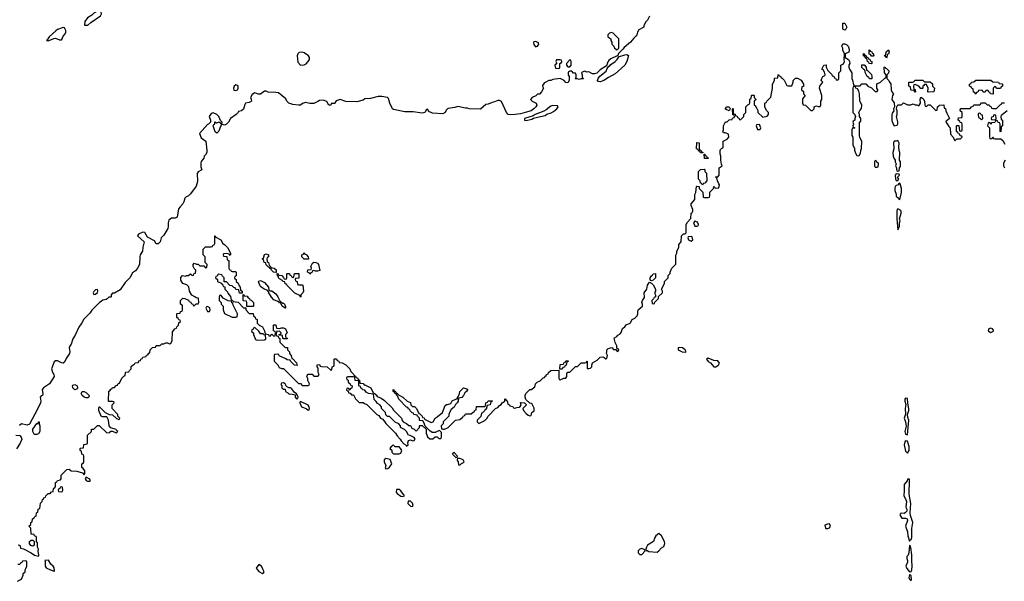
# Model space of a CAD drawing. Header units: inches. Extents: x 2701323 to 2964515, y 494916 to 722124.
# Tile 473 of 656: x 2855490 to 2865871, y 635810 to 641730. Entities that reach past the tile are written whole.
import ezdxf

# ---------------------------------------------------------------- set-up
doc = ezdxf.new("R2010")
doc.units = ezdxf.units.IN
doc.header["$MEASUREMENT"] = 0
for name, color, linetype in [('C8653', 7, 'Continuous'), ('C8654', 7, 'Continuous'), ('C8663', 7, 'Continuous'), ('C8664', 7, 'Continuous')]:
    doc.layers.add(name, color=color, linetype=linetype)

msp = doc.modelspace()

# ---------------------------------------------------------------- linework, layer by layer
at = {"layer": 'C8653', "color": 2, "elevation": 2}
for points in [[(2857358, 640000), (2857350, 639975), (2857290, 639895), (2857270, 639875), (2857240, 639860), (2857232, 639850), (2857222, 639810), (2857211, 639789), (2857181, 639759), (2857165, 639735), (2857151, 639649), (2857130, 639639), (2857090, 639637), (2857064, 639616), (2857056, 639590), (2857056, 639550), (2857051, 639529), (2857010, 639458), (2856982, 639430), (2856971, 639390), (2856950, 639369), (2856930, 639368), (2856910, 639398), (2856836, 639436), (2856808, 639488), (2856790, 639489), (2856742, 639470), (2856732, 639450), (2856802, 639390), (2856788, 639332), (2856784, 639290), (2856761, 639250), (2856756, 639230), (2856752, 639150), (2856731, 639110), (2856710, 639082), (2856680, 639060), (2856651, 639010), (2856601, 638959), (2856550, 638882), (2856490, 638846), (2856470, 638846), (2856454, 638830), (2856454, 638810), (2856450, 638806), (2856430, 638806), (2856413, 638787), (2856400, 638780), (2856366, 638774), (2856350, 638758), (2856330, 638748), (2856250, 638668), (2856230, 638638), (2856166, 638574), (2856145, 638535), (2856112, 638490), (2856075, 638405), (2856050, 638366), (2856032, 638310), (2856018, 638290), (2856012, 638270), (2856019, 638230), (2856015, 638210), (2855980, 638160), (2855961, 638119), (2855950, 638108), (2855930, 638113), (2855890, 638135), (2855867, 638133), (2855855, 638125), (2855827, 638050), (2855835, 638015), (2855851, 637990), (2855852, 637970), (2855805, 637890), (2855742, 637850), (2855727, 637833), (2855734, 637786), (2855730, 637770), (2855716, 637764), (2855705, 637750), (2855713, 637710), (2855708, 637690), (2855677, 637623), (2855595, 637465), (2855570, 637455), (2855510, 637469), (2855488, 637452)], [(2855474, 636194), (2855492, 636190), (2855498, 636158), (2855530, 636152), (2855611, 636111), (2855646, 636086), (2855690, 636074), (2855693, 636087), (2855684, 636130), (2855688, 636150), (2855678, 636170), (2855676, 636216), (2855666, 636230), (2855666, 636270), (2855662, 636282), (2855646, 636290), (2855642, 636302), (2855610, 636306), (2855606, 636370), (2855588, 636390), (2855606, 636410), (2855606, 636430), (2855622, 636438), (2855626, 636470), (2855642, 636478), (2855650, 636494), (2855662, 636498), (2855666, 636530), (2855682, 636538), (2855686, 636570), (2855702, 636578), (2855708, 636632), (2855726, 636650), (2855730, 636674), (2855742, 636678), (2855746, 636690), (2855762, 636698), (2855766, 636710), (2855790, 636734), (2855810, 636734), (2855827, 636753), (2855842, 636758), (2855846, 636790), (2855862, 636798), (2855866, 636810), (2855867, 636853), (2855882, 636858), (2855890, 636874), (2855922, 636878), (2855926, 636890), (2855926, 636930), (2855986, 636990), (2856011, 636991), (2856033, 636973), (2856092, 636972), (2856152, 636952), (2856170, 636934), (2856178, 636950), (2856176, 636976), (2856160, 637000), (2856146, 637010), (2856146, 637050), (2856162, 637058), (2856166, 637070), (2856166, 637130), (2856162, 637142), (2856146, 637150), (2856142, 637182), (2856126, 637190), (2856126, 637210), (2856130, 637214), (2856162, 637218), (2856167, 637253), (2856202, 637258), (2856206, 637270), (2856206, 637350), (2856246, 637390), (2856247, 637413), (2856270, 637414), (2856310, 637454), (2856327, 637453), (2856410, 637374), (2856442, 637378), (2856450, 637394), (2856470, 637394), (2856484, 637384), (2856510, 637374), (2856526, 637390), (2856515, 637395), (2856506, 637410), (2856450, 637426), (2856435, 637450), (2856425, 637510), (2856410, 637542), (2856364, 637544), (2856349, 637549), (2856326, 637610), (2856324, 637630), (2856329, 637650), (2856332, 637650), (2856390, 637591), (2856434, 637570), (2856470, 637565), (2856510, 637526), (2856524, 637524), (2856530, 637514), (2856542, 637518), (2856546, 637530), (2856526, 637550), (2856526, 637570), (2856466, 637630), (2856466, 637670), (2856486, 637690), (2856482, 637702), (2856470, 637706), (2856430, 637706), (2856426, 637710), (2856430, 637814), (2856442, 637818), (2856450, 637834), (2856462, 637838), (2856470, 637854), (2856490, 637854), (2856507, 637873), (2856522, 637878), (2856530, 637894), (2856542, 637898), (2856566, 637950), (2856587, 637973), (2856602, 637978), (2856606, 638010), (2856610, 638014), (2856642, 638018), (2856647, 638033), (2856666, 638050), (2856667, 638073), (2856687, 638093), (2856702, 638098), (2856707, 638113), (2856742, 638118), (2856747, 638133), (2856762, 638138), (2856767, 638153), (2856782, 638158), (2856787, 638173), (2856822, 638178), (2856827, 638193), (2856842, 638198), (2856850, 638214), (2856862, 638218), (2856866, 638250), (2856890, 638274), (2856922, 638278), (2856930, 638294), (2856970, 638294), (2856990, 638314), (2857010, 638314), (2857030, 638322), (2857050, 638322), (2857070, 638314), (2857082, 638318), (2857098, 638350), (2857100, 638440), (2857127, 638473), (2857142, 638478), (2857147, 638493), (2857166, 638510), (2857167, 638533), (2857186, 638550), (2857182, 638562), (2857167, 638567), (2857162, 638582), (2857146, 638590), (2857146, 638630), (2857150, 638634), (2857182, 638638), (2857187, 638653), (2857202, 638658), (2857206, 638670), (2857206, 638710), (2857202, 638722), (2857186, 638730), (2857186, 638770), (2857210, 638794), (2857232, 638792), (2857270, 638774), (2857278, 638758), (2857293, 638753), (2857298, 638738), (2857314, 638730), (2857318, 638718), (2857330, 638714), (2857350, 638734), (2857370, 638734), (2857378, 638750), (2857375, 638790), (2857370, 638795), (2857350, 638798), (2857338, 638810), (2857305, 638825), (2857282, 638870), (2857273, 638913), (2857254, 638934), (2857209, 638950), (2857190, 638986), (2857189, 639011), (2857208, 639032), (2857235, 639025), (2857250, 639034), (2857270, 639034), (2857290, 639052), (2857310, 639034), (2857322, 639038), (2857326, 639050), (2857342, 639058), (2857346, 639090), (2857330, 639106), (2857318, 639130), (2857318, 639150), (2857330, 639162), (2857353, 639153), (2857372, 639152), (2857390, 639134), (2857430, 639134), (2857450, 639114), (2857462, 639118), (2857466, 639150), (2857446, 639170), (2857446, 639230), (2857426, 639250), (2857426, 639310), (2857450, 639334), (2857510, 639334), (2857522, 639338), (2857527, 639353), (2857542, 639358), (2857546, 639370), (2857546, 639450), (2857552, 639452), (2857558, 639438), (2857611, 639411), (2857632, 639372), (2857650, 639362), (2857682, 639330), (2857712, 639270), (2857714, 639250), (2857710, 639246), (2857698, 639258), (2857670, 639266), (2857638, 639262), (2857634, 639250), (2857638, 639238), (2857673, 639233), (2857678, 639198), (2857694, 639190), (2857694, 639110), (2857698, 639098), (2857713, 639093), (2857718, 639078), (2857730, 639074), (2857770, 639074), (2857774, 639070), (2857774, 639030), (2857758, 639022), (2857754, 639010), (2857758, 638998), (2857773, 638993), (2857774, 638970), (2857793, 638953), (2857804, 638924), (2857814, 638910), (2857818, 638878), (2857834, 638870), (2857834, 638846), (2857807, 638847), (2857802, 638882), (2857770, 638886), (2857762, 638902), (2857747, 638907), (2857730, 638926), (2857707, 638927), (2857670, 638966), (2857647, 638967), (2857646, 639010), (2857627, 639027), (2857622, 639042), (2857590, 639046), (2857578, 639042), (2857573, 639027), (2857558, 639022), (2857554, 639010), (2857574, 638990), (2857574, 638970), (2857613, 638953), (2857633, 638933), (2857638, 638918), (2857653, 638913), (2857654, 638890), (2857682, 638862), (2857686, 638846), (2857712, 638812), (2857718, 638778), (2857733, 638773), (2857738, 638758), (2857793, 638753), (2857850, 638694), (2857874, 638694), (2857874, 638670), (2857910, 638634), (2857953, 638633), (2857954, 638610), (2857973, 638593), (2857978, 638578), (2857994, 638570), (2857994, 638530), (2858014, 638510), (2858051, 638491), (2858072, 638450), (2858078, 638418), (2858112, 638412), (2858118, 638398), (2858130, 638394), (2858150, 638414), (2858170, 638394), (2858182, 638398), (2858186, 638430), (2858182, 638442), (2858166, 638450), (2858166, 638510), (2858170, 638514), (2858190, 638514), (2858198, 638478), (2858230, 638474), (2858250, 638482), (2858270, 638482), (2858291, 638470), (2858311, 638430), (2858294, 638410), (2858294, 638390), (2858298, 638378), (2858310, 638374), (2858313, 638367), (2858270, 638366), (2858266, 638370), (2858262, 638402), (2858226, 638406), (2858227, 638413), (2858242, 638418), (2858246, 638430), (2858230, 638446), (2858198, 638442), (2858194, 638410), (2858198, 638398), (2858214, 638394), (2858218, 638378), (2858234, 638370), (2858234, 638330), (2858290, 638274), (2858313, 638273), (2858314, 638250), (2858334, 638230), (2858334, 638210), (2858354, 638190), (2858358, 638158), (2858370, 638154), (2858410, 638114), (2858414, 638086), (2858386, 638090), (2858346, 638130), (2858342, 638142), (2858310, 638146), (2858296, 638156), (2858227, 638187), (2858222, 638202), (2858210, 638206), (2858178, 638202), (2858174, 638190), (2858174, 638130), (2858213, 638093), (2858225, 638065), (2858250, 638054), (2858273, 638053), (2858430, 637894), (2858450, 637894), (2858470, 637874), (2858530, 637874), (2858542, 637878), (2858546, 637890), (2858528, 637928), (2858527, 637947), (2858518, 637970), (2858520, 637980), (2858530, 637994), (2858572, 637992), (2858590, 637974), (2858630, 637974), (2858642, 637978), (2858646, 637990), (2858638, 638010), (2858638, 638058), (2858626, 638070), (2858627, 638093), (2858650, 638094), (2858658, 638078), (2858673, 638073), (2858732, 638072), (2858770, 638034), (2858782, 638038), (2858786, 638070), (2858802, 638078), (2858806, 638090), (2858806, 638150), (2858810, 638154), (2858830, 638154), (2858838, 638138), (2858854, 638130), (2858858, 638118), (2858890, 638112), (2858930, 638091), (2858971, 638051), (2858982, 638022), (2859014, 637990), (2859018, 637978), (2859030, 637974), (2859038, 637958), (2859050, 637954), (2859058, 637938), (2859074, 637930), (2859078, 637898), (2859110, 637894), (2859122, 637882), (2859130, 637882), (2859191, 637851), (2859218, 637798), (2859234, 637790), (2859238, 637778), (2859250, 637774), (2859258, 637758), (2859300, 637740), (2859337, 637717), (2859417, 637637), (2859430, 637614), (2859514, 637530), (2859524, 637504), (2859534, 637490), (2859570, 637474), (2859593, 637453), (2859611, 637451), (2859625, 637425), (2859650, 637414), (2859670, 637394), (2859706, 637430), (2859706, 637450), (2859710, 637454), (2859733, 637453), (2859774, 637414), (2859774, 637370), (2859790, 637334), (2859813, 637313), (2859847, 637313), (2859870, 637334), (2859890, 637334), (2859910, 637314), (2859930, 637314), (2859938, 637330), (2859938, 637378), (2859918, 637398), (2859904, 637396), (2859870, 637378), (2859840, 637380), (2859816, 637396), (2859766, 637446), (2859756, 637476), (2859742, 637502), (2859710, 637506), (2859706, 637510), (2859706, 637530), (2859686, 637550), (2859682, 637562), (2859646, 637570), (2859642, 637582), (2859627, 637587), (2859607, 637607), (2859602, 637622), (2859590, 637626), (2859582, 637642), (2859567, 637647), (2859486, 637730), (2859478, 637758), (2859466, 637770), (2859462, 637782), (2859450, 637786), (2859442, 637802), (2859426, 637810), (2859427, 637833), (2859434, 637830), (2859438, 637818), (2859454, 637810), (2859458, 637798), (2859474, 637790), (2859478, 637778), (2859531, 637751), (2859574, 637710), (2859610, 637694), (2859614, 637670), (2859630, 637654), (2859652, 637652), (2859673, 637633), (2859698, 637578), (2859710, 637574), (2859734, 637550), (2859738, 637538), (2859753, 637533), (2859758, 637518), (2859830, 637485), (2859848, 637492), (2859869, 637531), (2859890, 637542), (2859948, 637590), (2859976, 637664), (2859990, 637672), (2860000, 637675)], [(2860000, 637536), (2859954, 637490), (2859954, 637470), (2859934, 637450), (2859938, 637418), (2859950, 637414), (2859970, 637414), (2860000, 637427)], [(2855451, 637351), (2855490, 637346), (2855506, 637330), (2855511, 637309), (2855494, 637266), (2855455, 637205)], [(2855466, 635810), (2855510, 635834), (2855527, 635873), (2855528, 635892), (2855546, 635910), (2855546, 635930), (2855556, 635944), (2855566, 635970), (2855566, 636010), (2855562, 636022), (2855550, 636026), (2855518, 636022), (2855513, 636007), (2855498, 636002), (2855493, 635987), (2855470, 635986)]]:
    msp.add_lwpolyline(points, dxfattribs=at)
for points in [[(2858190, 639066), (2858166, 639070), (2858146, 639090), (2858142, 639102), (2858130, 639106), (2858122, 639122), (2858110, 639126), (2858090, 639146), (2858086, 639166), (2858068, 639170), (2858062, 639202), (2858046, 639210), (2858062, 639218), (2858070, 639254), (2858090, 639262), (2858112, 639252), (2858114, 639230), (2858098, 639222), (2858094, 639210), (2858098, 639178), (2858112, 639172), (2858122, 639142), (2858134, 639130), (2858138, 639118), (2858172, 639112), (2858193, 639093), (2858194, 639066)], [(2858490, 639206), (2858466, 639230), (2858466, 639250), (2858482, 639258), (2858487, 639273), (2858494, 639270), (2858498, 639258), (2858510, 639254), (2858532, 639232), (2858534, 639210), (2858530, 639206)], [(2858610, 639078), (2858590, 639086), (2858578, 639082), (2858573, 639067), (2858558, 639062), (2858550, 639046), (2858542, 639062), (2858526, 639070), (2858527, 639093), (2858562, 639098), (2858566, 639110), (2858558, 639130), (2858576, 639164), (2858590, 639174), (2858612, 639172), (2858630, 639162), (2858642, 639150), (2858654, 639086), (2858630, 639078)], [(2858262, 638742), (2858270, 638742), (2858282, 638730), (2858293, 638707), (2858294, 638690), (2858290, 638688), (2858278, 638698), (2858270, 638698), (2858258, 638710), (2858242, 638742), (2858230, 638746), (2858218, 638758), (2858210, 638758), (2858170, 638778), (2858145, 638805), (2858118, 638850), (2858118, 638858), (2858098, 638878), (2858069, 638889), (2858030, 638918), (2858022, 638930), (2858008, 638968), (2858010, 638974), (2858030, 638982), (2858070, 638958), (2858112, 638910), (2858118, 638878), (2858132, 638872), (2858150, 638871), (2858190, 638842), (2858212, 638810), (2858238, 638758), (2858250, 638754)], [(2858370, 639014), (2858382, 639018), (2858387, 639053), (2858433, 639053), (2858433, 639007), (2858398, 639002), (2858394, 638990), (2858398, 638978), (2858414, 638970), (2858418, 638938), (2858430, 638934), (2858470, 638934), (2858474, 638930), (2858482, 638870), (2858474, 638850), (2858454, 638830), (2858454, 638810), (2858450, 638806), (2858442, 638822), (2858390, 638846), (2858306, 638930), (2858302, 638942), (2858290, 638946), (2858286, 638966), (2858266, 638970), (2858262, 638982), (2858230, 638998), (2858218, 639010), (2858218, 639018), (2858208, 639030), (2858206, 639054), (2858214, 639050), (2858218, 639038), (2858253, 639033), (2858273, 639013), (2858278, 638998), (2858290, 638994), (2858302, 638998), (2858306, 639010), (2858306, 639050), (2858310, 639054), (2858333, 639053), (2858338, 639038), (2858353, 639033), (2858358, 639018)], [(2856310, 638886), (2856290, 638882), (2856270, 638866), (2856265, 638850), (2856270, 638834), (2856290, 638838), (2856310, 638854), (2856315, 638870)], [(2857610, 638826), (2857598, 638822), (2857594, 638810), (2857594, 638770), (2857614, 638750), (2857614, 638730), (2857634, 638710), (2857634, 638670), (2857650, 638634), (2857730, 638594), (2857770, 638594), (2857782, 638598), (2857786, 638630), (2857740, 638720), (2857738, 638738), (2857727, 638747), (2857722, 638762), (2857688, 638768), (2857636, 638796)], [(2857886, 638706), (2857886, 638750), (2857882, 638762), (2857850, 638766), (2857846, 638770), (2857846, 638834), (2857854, 638830), (2857858, 638818), (2857890, 638814), (2857898, 638798), (2857914, 638790), (2857918, 638778), (2857930, 638774), (2857954, 638750), (2857954, 638710), (2857950, 638706)], [(2857470, 638706), (2857458, 638702), (2857454, 638690), (2857470, 638654), (2857490, 638654), (2857498, 638670), (2857494, 638694)], [(2857970, 638486), (2857958, 638482), (2857953, 638467), (2857938, 638462), (2857934, 638450), (2857938, 638438), (2857954, 638430), (2857954, 638410), (2857978, 638358), (2857993, 638353), (2858070, 638354), (2858082, 638358), (2858086, 638370), (2858082, 638402), (2858067, 638407), (2858058, 638418), (2858030, 638418), (2858010, 638446)], [(2859010, 637966), (2858950, 637966), (2858938, 637962), (2858934, 637950), (2858938, 637938), (2858954, 637930), (2858954, 637910), (2858973, 637893), (2858978, 637878), (2858994, 637870), (2858993, 637847), (2858978, 637842), (2858970, 637826), (2858966, 637826), (2858962, 637842), (2858950, 637846), (2858938, 637842), (2858934, 637830), (2858954, 637814), (2858958, 637798), (2858973, 637793), (2858990, 637774), (2859010, 637774), (2859030, 637734), (2859070, 637694), (2859110, 637694), (2859124, 637684), (2859150, 637674), (2859254, 637570), (2859277, 637557), (2859294, 637530), (2859318, 637518), (2859350, 637474), (2859451, 637371), (2859470, 637342), (2859502, 637310), (2859512, 637292), (2859540, 637260), (2859564, 637244), (2859570, 637234), (2859586, 637250), (2859582, 637270), (2859590, 637294), (2859610, 637302), (2859630, 637292), (2859650, 637294), (2859658, 637310), (2859650, 637326), (2859607, 637347), (2859589, 637349), (2859568, 637388), (2859546, 637410), (2859506, 637430), (2859506, 637450), (2859486, 637470), (2859450, 637486), (2859390, 637546), (2859368, 637548), (2859350, 637566), (2859346, 637590), (2859306, 637630), (2859306, 637650), (2859286, 637670), (2859263, 637683), (2859250, 637706), (2859228, 637728), (2859222, 637782), (2859168, 637788), (2859143, 637803), (2859130, 637826), (2859106, 637830), (2859102, 637842), (2859087, 637847), (2859082, 637862), (2859066, 637870), (2859066, 637910), (2859062, 637922), (2859027, 637927), (2859022, 637962)], [(2856070, 637830), (2856052, 637850), (2856047, 637870), (2856050, 637877), (2856070, 637886), (2856095, 637870), (2856099, 637850), (2856090, 637836)], [(2858270, 637902), (2858250, 637898), (2858245, 637885), (2858254, 637870), (2858254, 637850), (2858270, 637834), (2858290, 637834), (2858294, 637810), (2858317, 637797), (2858330, 637782), (2858350, 637785), (2858394, 637774), (2858394, 637750), (2858410, 637734), (2858422, 637738), (2858426, 637750), (2858418, 637770), (2858410, 637786), (2858384, 637804), (2858360, 637840), (2858350, 637849), (2858328, 637848), (2858302, 637862), (2858288, 637890)], [(2856190, 637744), (2856170, 637750), (2856148, 637768), (2856138, 637790), (2856149, 637810), (2856170, 637810), (2856196, 637796), (2856217, 637777), (2856224, 637770), (2856219, 637750), (2856210, 637744)], [(2858450, 637706), (2858442, 637698), (2858442, 637690), (2858462, 637650), (2858512, 637632), (2858530, 637614), (2858542, 637618), (2858546, 637630), (2858542, 637650), (2858530, 637668)], [(2855650, 637358), (2855642, 637362), (2855629, 637389), (2855630, 637412), (2855670, 637472), (2855686, 637474), (2855690, 637492), (2855694, 637490), (2855694, 637470), (2855702, 637450), (2855702, 637390), (2855690, 637366), (2855670, 637358)], [(2859430, 637246), (2859418, 637242), (2859414, 637230), (2859398, 637222), (2859394, 637210), (2859412, 637192), (2859412, 637170), (2859430, 637152), (2859490, 637152), (2859510, 637162), (2859518, 637190), (2859510, 637206), (2859490, 637226), (2859448, 637228)], [(2859350, 637106), (2859334, 637090), (2859334, 637070), (2859351, 637030), (2859345, 637005), (2859350, 636994), (2859370, 636998), (2859390, 637012), (2859414, 637050), (2859395, 637095)], [(2856190, 636906), (2856182, 636890), (2856190, 636874), (2856205, 636865), (2856230, 636865), (2856238, 636870), (2856230, 636886)], [(2855930, 636806), (2855918, 636802), (2855913, 636787), (2855898, 636782), (2855894, 636770), (2855898, 636758), (2855930, 636754), (2855942, 636758), (2855946, 636770), (2855942, 636802)], [(2859490, 636779), (2859464, 636776), (2859461, 636750), (2859470, 636736), (2859510, 636707), (2859530, 636705), (2859546, 636710), (2859510, 636764)], [(2859610, 636653), (2859587, 636653), (2859583, 636630), (2859610, 636603), (2859630, 636598), (2859637, 636610), (2859630, 636634)], [(2855630, 636182), (2855609, 636189), (2855595, 636210), (2855595, 636230), (2855610, 636245), (2855630, 636242), (2855642, 636230), (2855644, 636196), (2855642, 636190)], [(2855794, 636034), (2855754, 636030), (2855758, 636018), (2855758, 635970), (2855770, 635952), (2855814, 635930), (2855842, 635922), (2855850, 635914), (2855858, 635922), (2855853, 635953), (2855842, 635970), (2855819, 635990)], [(2858010, 635988), (2857985, 635950), (2858010, 635912), (2858050, 635894), (2858062, 635898), (2858066, 635910), (2858058, 635930), (2858038, 635970)]]:
    msp.add_lwpolyline(points, close=True, dxfattribs=at)
at = {"layer": 'C8654', "color": 2, "elevation": 2}
for points in [[(2856330, 641824), (2856303, 641817), (2856270, 641799), (2856250, 641779), (2856204, 641750), (2856176, 641710), (2856173, 641673), (2856210, 641672), (2856240, 641700), (2856341, 641770), (2856352, 641792), (2856349, 641809), (2856340, 641820)], [(2855950, 641649), (2855890, 641626), (2855870, 641613), (2855801, 641550), (2855786, 641530), (2855784, 641516), (2855774, 641510), (2855790, 641506), (2855849, 641531), (2855866, 641534), (2855910, 641519), (2855930, 641518), (2855939, 641530), (2855944, 641550), (2855977, 641590), (2855975, 641615), (2855963, 641643)], [(2858470, 641386), (2858436, 641384), (2858421, 641370), (2858415, 641350), (2858424, 641284), (2858451, 641251), (2858490, 641254), (2858510, 641266), (2858532, 641288), (2858547, 641310), (2858547, 641330), (2858535, 641350), (2858490, 641380)], [(2857770, 641042), (2857750, 641028), (2857743, 641010), (2857747, 640987), (2857770, 640983), (2857788, 640990), (2857795, 641010), (2857794, 641034)]]:
    msp.add_lwpolyline(points, close=True, dxfattribs=at)
msp.add_lwpolyline([(2860000, 640789), (2859985, 640775), (2859976, 640750), (2859950, 640738), (2859843, 640743), (2859803, 640763), (2859790, 640786), (2859778, 640782), (2859762, 640750), (2859735, 640745), (2859639, 640759), (2859550, 640758), (2859430, 640782), (2859419, 640790), (2859394, 640850), (2859379, 640899), (2859369, 640909), (2859310, 640922), (2859270, 640919), (2859190, 640898), (2859130, 640895), (2859110, 640882), (2859045, 640865), (2858930, 640868), (2858870, 640889), (2858826, 640874), (2858810, 640848), (2858774, 640846), (2858770, 640829), (2858750, 640829), (2858728, 640868), (2858690, 640882), (2858650, 640878), (2858634, 640866), (2858590, 640847), (2858550, 640847), (2858502, 640858), (2858473, 640847), (2858451, 640830), (2858430, 640828), (2858370, 640836), (2858328, 640850), (2858306, 640870), (2858295, 640895), (2858218, 640958), (2858190, 640964), (2858110, 640965), (2858090, 640975), (2858070, 640975), (2858030, 640944), (2858005, 640945), (2857970, 640958), (2857940, 640940), (2857922, 640910), (2857932, 640892), (2857934, 640870), (2857910, 640858), (2857871, 640849), (2857864, 640836), (2857850, 640786), (2857830, 640768), (2857798, 640762), (2857794, 640750), (2857772, 640730), (2857711, 640689), (2857691, 640650), (2857670, 640628), (2857650, 640618), (2857630, 640626), (2857618, 640622), (2857603, 640597), (2857590, 640555), (2857570, 640534), (2857550, 640549), (2857529, 640610), (2857536, 640624), (2857546, 640630), (2857546, 640650), (2857552, 640652), (2857562, 640642), (2857570, 640642), (2857594, 640654), (2857610, 640634), (2857622, 640638), (2857626, 640650), (2857606, 640666), (2857588, 640710), (2857568, 640730), (2857530, 640749), (2857510, 640742), (2857486, 640710), (2857502, 640670), (2857502, 640650), (2857482, 640630), (2857470, 640625), (2857386, 640530), (2857404, 640484), (2857451, 640450), (2857462, 640350), (2857462, 640330), (2857450, 640306), (2857434, 640290), (2857432, 640270), (2857404, 640236), (2857400, 640220), (2857400, 640180), (2857412, 640148), (2857370, 640126), (2857362, 640110), (2857365, 640025), (2857358, 640000)], dxfattribs=at)
at = {"layer": 'C8663', "color": 2, "elevation": 2}
for points in [[(2860000, 637427), (2860006, 637430), (2860086, 637510), (2860130, 637514), (2860150, 637534), (2860162, 637538), (2860166, 637550), (2860182, 637558), (2860190, 637574), (2860250, 637574), (2860270, 637594), (2860282, 637598), (2860290, 637614), (2860302, 637618), (2860307, 637653), (2860390, 637654), (2860402, 637658), (2860406, 637690), (2860422, 637698), (2860430, 637714), (2860470, 637714), (2860474, 637710), (2860458, 637702), (2860451, 637669), (2860418, 637662), (2860410, 637626), (2860398, 637622), (2860394, 637610), (2860370, 637586), (2860358, 637582), (2860352, 637548), (2860314, 637510), (2860314, 637490), (2860330, 637474), (2860394, 637506), (2860415, 637525), (2860429, 637551), (2860506, 637630), (2860530, 637642), (2860550, 637662), (2860568, 637672), (2860578, 637690), (2860606, 637710), (2860606, 637730), (2860610, 637734), (2860618, 637718), (2860630, 637714), (2860638, 637678), (2860654, 637670), (2860658, 637658), (2860690, 637654), (2860698, 637638), (2860710, 637634), (2860730, 637642), (2860756, 637644), (2860768, 637652), (2860778, 637670), (2860770, 637694), (2860813, 637693), (2860832, 637670), (2860794, 637630), (2860802, 637610), (2860830, 637578), (2860850, 637562), (2860870, 637554), (2860882, 637558), (2860889, 637591), (2860914, 637606), (2860915, 637635), (2860890, 637686), (2860868, 637688), (2860827, 637727), (2860818, 637750), (2860818, 637770), (2860826, 637790), (2860869, 637831), (2860887, 637833), (2860910, 637854), (2860922, 637858), (2860928, 637892), (2860946, 637910), (2860976, 637924), (2861010, 637954), (2861022, 637958), (2861026, 637970), (2861042, 637978), (2861046, 637990), (2861062, 637998), (2861066, 638010), (2861090, 638032), (2861174, 638034), (2861174, 637950), (2861178, 637938), (2861190, 637934), (2861228, 637952), (2861247, 637953), (2861258, 637970), (2861260, 638000), (2861270, 638014), (2861290, 638014), (2861350, 638074), (2861370, 638074), (2861410, 638114), (2861450, 638114), (2861462, 638118), (2861470, 638132), (2861474, 638130), (2861474, 638054), (2861490, 638052), (2861510, 638058), (2861522, 638070), (2861522, 638090), (2861528, 638112), (2861580, 638140), (2861610, 638172), (2861637, 638177), (2861654, 638170), (2861670, 638154), (2861682, 638158), (2861688, 638190), (2861678, 638210), (2861679, 638230), (2861682, 638250), (2861695, 638265), (2861735, 638275), (2861750, 638254), (2861774, 638254), (2861790, 638234), (2861802, 638238), (2861806, 638250), (2861786, 638266), (2861787, 638293), (2861769, 638329), (2861758, 638370), (2861762, 638378), (2861786, 638390), (2861796, 638404), (2861820, 638420), (2861830, 638432), (2861845, 638475), (2861870, 638492), (2861885, 638515), (2861928, 638532), (2861949, 638571), (2861976, 638584), (2862002, 638610), (2862009, 638630), (2862006, 638650), (2862010, 638670), (2862055, 638710), (2862055, 638730), (2862049, 638750), (2862055, 638770), (2862077, 638803), (2862075, 638850), (2862102, 638890), (2862109, 638930), (2862130, 638962), (2862153, 638953), (2862170, 638934), (2862192, 638890), (2862192, 638870), (2862182, 638850), (2862194, 638830), (2862194, 638810), (2862178, 638802), (2862173, 638787), (2862154, 638770), (2862158, 638738), (2862170, 638734), (2862182, 638738), (2862187, 638753), (2862226, 638790), (2862227, 638813), (2862266, 638850), (2862266, 638870), (2862258, 638890), (2862288, 638950), (2862288, 638972), (2862326, 639010), (2862328, 639032), (2862347, 639053), (2862348, 639070), (2862366, 639110), (2862407, 639153), (2862407, 639247), (2862418, 639270), (2862418, 639290), (2862438, 639330), (2862440, 639360), (2862466, 639390), (2862468, 639452), (2862488, 639472), (2862507, 639473), (2862518, 639482), (2862518, 639570), (2862530, 639594), (2862567, 639633), (2862568, 639690), (2862582, 639698), (2862586, 639710), (2862586, 639730), (2862568, 639770), (2862568, 639790), (2862607, 639833), (2862608, 639888), (2862618, 639910), (2862626, 639970), (2862630, 639974), (2862653, 639973), (2862654, 639950), (2862692, 639912), (2862698, 639858), (2862710, 639854), (2862750, 639854), (2862762, 639858), (2862767, 639873), (2862768, 639912), (2862806, 639950), (2862807, 639973), (2862813, 639973), (2862818, 639958), (2862830, 639954), (2862862, 639958), (2862868, 639990), (2862862, 640000)], [(2862697, 640000), (2862690, 639986), (2862683, 640000)], [(2864757, 640000), (2864754, 639990), (2864730, 639982), (2864721, 639970), (2864716, 639950), (2864716, 639930), (2864732, 639890), (2864732, 639870), (2864754, 639850), (2864758, 639838), (2864770, 639834), (2864789, 639910), (2864789, 639930), (2864789, 639951), (2864772, 640000)], [(2860000, 637675), (2860035, 637685), (2860049, 637711), (2860094, 637734), (2860106, 637734), (2860106, 637746), (2860118, 637762), (2860128, 637790), (2860129, 637811), (2860168, 637850), (2860210, 637834), (2860212, 637830), (2860202, 637810), (2860185, 637795), (2860171, 637769), (2860150, 637748), (2860118, 637742), (2860112, 637710), (2860102, 637690), (2860085, 637675), (2860070, 637646), (2860040, 637620), (2860024, 637596), (2860014, 637570), (2860014, 637550), (2860000, 637536)]]:
    msp.add_lwpolyline(points, dxfattribs=at)
for points in [[(2864750, 639738), (2864742, 639730), (2864738, 639710), (2864738, 639630), (2864750, 639514), (2864766, 639550), (2864767, 639587), (2864775, 639610), (2864768, 639630), (2864784, 639690), (2864784, 639710), (2864779, 639719)], [(2862610, 639606), (2862594, 639590), (2862604, 639564), (2862610, 639554), (2862630, 639554), (2862642, 639558), (2862646, 639570), (2862635, 639595)], [(2862570, 639446), (2862538, 639442), (2862534, 639430), (2862542, 639410), (2862570, 639394), (2862586, 639410), (2862582, 639442)], [(2862150, 638978), (2862142, 638982), (2862138, 638990), (2862139, 639010), (2862150, 639031), (2862162, 639038), (2862170, 639051), (2862194, 639054), (2862194, 639010), (2862170, 638986)], [(2865730, 638478), (2865707, 638473), (2865702, 638450), (2865710, 638442), (2865730, 638432), (2865750, 638442), (2865758, 638450), (2865758, 638458), (2865746, 638470)], [(2862450, 638274), (2862434, 638270), (2862432, 638250), (2862474, 638230), (2862510, 638225), (2862518, 638230), (2862508, 638250), (2862478, 638270)], [(2862750, 638162), (2862732, 638150), (2862748, 638128), (2862774, 638114), (2862810, 638072), (2862830, 638072), (2862850, 638085), (2862858, 638090), (2862868, 638110), (2862850, 638134), (2862810, 638139)], [(2861186, 638046), (2861190, 638094), (2861222, 638098), (2861227, 638113), (2861242, 638118), (2861250, 638134), (2861273, 638133), (2861273, 638127), (2861258, 638122), (2861253, 638087), (2861238, 638082), (2861233, 638067), (2861218, 638062), (2861210, 638046)], [(2864830, 637739), (2864824, 637730), (2864823, 637710), (2864832, 637672), (2864827, 637630), (2864828, 637572), (2864816, 637530), (2864831, 637490), (2864836, 637444), (2864822, 637390), (2864830, 637362), (2864850, 637354), (2864866, 637510), (2864855, 637535), (2864852, 637570), (2864864, 637610), (2864863, 637623), (2864853, 637690), (2864852, 637732), (2864850, 637738)], [(2864830, 637289), (2864821, 637279), (2864817, 637250), (2864830, 637182), (2864850, 637162), (2864869, 637190), (2864869, 637231), (2864850, 637288)], [(2860070, 637166), (2860058, 637162), (2860054, 637150), (2860090, 637114), (2860102, 637118), (2860106, 637130)], [(2860130, 637106), (2860110, 637106), (2860102, 637098), (2860104, 637084), (2860114, 637070), (2860118, 637038), (2860130, 637034), (2860147, 637053), (2860170, 637062), (2860178, 637070), (2860166, 637090)], [(2864870, 636886), (2864850, 636886), (2864846, 636870), (2864817, 636830), (2864816, 636750), (2864811, 636729), (2864811, 636710), (2864833, 636673), (2864841, 636650), (2864834, 636590), (2864844, 636570), (2864843, 636550), (2864830, 636534), (2864814, 636526), (2864790, 636529), (2864777, 636523), (2864771, 636510), (2864790, 636475), (2864830, 636477), (2864847, 636467), (2864851, 636450), (2864831, 636390), (2864851, 636331), (2864854, 636290), (2864870, 636234), (2864876, 636244), (2864890, 636251), (2864898, 636270), (2864895, 636365), (2864906, 636430), (2864883, 636503), (2864879, 636530), (2864886, 636630), (2864869, 636730), (2864872, 636872)], [(2864030, 636415), (2864006, 636414), (2863978, 636402), (2863985, 636370), (2863990, 636366), (2864010, 636366), (2864030, 636372), (2864037, 636383), (2864039, 636390)], [(2862230, 636314), (2862198, 636290), (2862186, 636270), (2862174, 636230), (2862111, 636190), (2862098, 636170), (2862092, 636150), (2862094, 636134), (2862106, 636134), (2862124, 636124), (2862210, 636118), (2862228, 636130), (2862256, 636164), (2862282, 636178), (2862292, 636208), (2862289, 636230), (2862258, 636290)], [(2864870, 636186), (2864865, 636110), (2864856, 636084), (2864845, 636070), (2864843, 636050), (2864851, 636030), (2864851, 636010), (2864833, 635970), (2864844, 635944), (2864870, 635911), (2864890, 635912), (2864896, 635930), (2864899, 635970), (2864895, 636030), (2864898, 636090), (2864887, 636167), (2864882, 636182)], [(2862050, 636155), (2862030, 636148), (2862012, 636130), (2862012, 636110), (2862020, 636100), (2862030, 636092), (2862050, 636094), (2862086, 636130), (2862082, 636142)], [(2864878, 635878), (2864870, 635878), (2864863, 635850), (2864870, 635832), (2864890, 635814), (2864893, 635830), (2864890, 635866)]]:
    msp.add_lwpolyline(points, close=True, dxfattribs=at)
at = {"layer": 'C8664', "color": 2, "elevation": 2}
for points in [[(2862130, 641766), (2862110, 641726), (2862091, 641709), (2862072, 641668), (2862071, 641650), (2862018, 641622), (2862003, 641597), (2861997, 641570), (2861990, 641559), (2861964, 641536), (2861930, 641493), (2861863, 641437), (2861850, 641418), (2861805, 641375), (2861794, 641346), (2861790, 641348), (2861724, 641316), (2861700, 641300), (2861690, 641286), (2861678, 641242), (2861610, 641202), (2861574, 641166), (2861550, 641158), (2861530, 641158), (2861490, 641182), (2861470, 641178), (2861450, 641188), (2861422, 641178), (2861414, 641170), (2861422, 641150), (2861422, 641122), (2861434, 641110), (2861430, 641106), (2861410, 641106), (2861390, 641098), (2861370, 641106), (2861350, 641106), (2861346, 641110), (2861358, 641122), (2861358, 641150), (2861350, 641166), (2861330, 641166), (2861310, 641186), (2861290, 641186), (2861278, 641182), (2861274, 641170), (2861274, 641150), (2861282, 641130), (2861282, 641090), (2861270, 641066), (2861250, 641068), (2861230, 641089), (2861190, 641109), (2861110, 641098), (2861090, 641088), (2861070, 641088), (2861030, 641068), (2861020, 641060), (2861004, 641036), (2861002, 641030), (2861012, 641010), (2860991, 640969), (2860970, 640946), (2860950, 640946), (2860932, 640928), (2860894, 640910), (2860874, 640890), (2860894, 640870), (2860934, 640850), (2860942, 640830), (2860931, 640810), (2860911, 640790), (2860881, 640770), (2860818, 640750), (2860770, 640738), (2860714, 640730), (2860670, 640726), (2860642, 640730), (2860623, 640750), (2860570, 640868), (2860550, 640878), (2860530, 640878), (2860497, 640863), (2860470, 640858), (2860430, 640838), (2860404, 640836), (2860350, 640786), (2860230, 640789), (2860210, 640798), (2860190, 640798), (2860110, 640815), (2860077, 640803), (2860006, 640794), (2860000, 640789)], [(2862862, 640000), (2862846, 640030), (2862842, 640062), (2862826, 640070), (2862830, 640074), (2862850, 640074), (2862866, 640090), (2862866, 640170), (2862898, 640190), (2862888, 640208), (2862882, 640250), (2862882, 640290), (2862875, 640315), (2862875, 640350), (2862878, 640362), (2862890, 640374), (2862902, 640378), (2862906, 640390), (2862908, 640450), (2862948, 640472), (2862966, 640490), (2862962, 640522), (2862930, 640538), (2862910, 640538), (2862902, 640550), (2862909, 640570), (2862909, 640611), (2862930, 640654), (2862950, 640654), (2862970, 640674), (2863002, 640678), (2863007, 640693), (2863022, 640698), (2863026, 640710), (2863022, 640722), (2863008, 640728), (2863006, 640790), (2863010, 640794), (2863014, 640790), (2863014, 640750), (2863018, 640738), (2863033, 640733), (2863038, 640718), (2863053, 640713), (2863058, 640698), (2863073, 640693), (2863078, 640678), (2863090, 640674), (2863126, 640710), (2863126, 640730), (2863146, 640750), (2863146, 640810), (2863167, 640833), (2863182, 640838), (2863187, 640853), (2863188, 640892), (2863202, 640898), (2863206, 640930), (2863210, 640934), (2863230, 640934), (2863234, 640930), (2863234, 640910), (2863254, 640890), (2863234, 640870), (2863234, 640830), (2863244, 640824), (2863260, 640800), (2863272, 640772), (2863274, 640750), (2863324, 640704), (2863370, 640714), (2863386, 640730), (2863386, 640750), (2863366, 640770), (2863348, 640808), (2863346, 640850), (2863362, 640858), (2863366, 640870), (2863410, 640914), (2863428, 641010), (2863428, 641052), (2863448, 641090), (2863450, 641114), (2863482, 641118), (2863486, 641150), (2863490, 641154), (2863498, 641138), (2863510, 641134), (2863518, 641118), (2863530, 641114), (2863551, 641091), (2863578, 641038), (2863590, 641034), (2863630, 641034), (2863646, 641070), (2863646, 641090), (2863670, 641114), (2863692, 641112), (2863730, 641094), (2863754, 641050), (2863753, 641027), (2863738, 641022), (2863734, 640990), (2863753, 640973), (2863754, 640950), (2863772, 640932), (2863745, 640895), (2863742, 640850), (2863750, 640834), (2863774, 640830), (2863830, 640774), (2863850, 640774), (2863866, 640790), (2863866, 640810), (2863880, 640820), (2863890, 640822), (2863910, 640814), (2863930, 640814), (2863938, 640830), (2863938, 640870), (2863948, 640890), (2863948, 640930), (2863922, 641010), (2863928, 641030), (2863958, 641070), (2863942, 641090), (2863948, 641110), (2863958, 641130), (2863978, 641142), (2863982, 641150), (2863976, 641176), (2863960, 641200), (2863948, 641210), (2863970, 641252), (2863993, 641253), (2863992, 641230), (2864010, 641194), (2864053, 641153), (2864058, 641138), (2864073, 641133), (2864078, 641118), (2864093, 641113), (2864098, 641098), (2864110, 641094), (2864122, 641098), (2864126, 641110), (2864126, 641170), (2864146, 641190), (2864146, 641250), (2864175, 641265), (2864188, 641290), (2864182, 641310), (2864186, 641370), (2864168, 641408), (2864168, 641430), (2864158, 641450), (2864170, 641474), (2864190, 641474), (2864210, 641465), (2864225, 641450), (2864231, 641431), (2864235, 641405), (2864232, 641388), (2864194, 641370), (2864193, 641333), (2864230, 641312), (2864238, 641290), (2864242, 641270), (2864232, 641250), (2864232, 641230), (2864238, 641210), (2864262, 641170), (2864262, 641110), (2864272, 641092), (2864282, 641042), (2864290, 641034), (2864350, 641034), (2864370, 641054), (2864410, 641054), (2864434, 641030), (2864471, 641011), (2864510, 640974), (2864530, 640974), (2864538, 640982), (2864538, 640990), (2864528, 641008), (2864526, 641054), (2864566, 641070), (2864610, 641114), (2864622, 641118), (2864626, 641130), (2864626, 641150), (2864608, 641170), (2864606, 641230), (2864613, 641233), (2864618, 641218), (2864630, 641214), (2864654, 641190), (2864652, 641168), (2864634, 641150), (2864634, 641110), (2864654, 641090), (2864662, 641070), (2864675, 641055), (2864678, 640990), (2864685, 640970), (2864702, 640950), (2864692, 640930), (2864686, 640890), (2864710, 640854), (2864714, 640810), (2864702, 640790), (2864705, 640770), (2864690, 640746), (2864686, 640730), (2864687, 640667), (2864698, 640630), (2864710, 640612), (2864742, 640618), (2864747, 640633), (2864748, 640652), (2864735, 640710), (2864742, 640730), (2864742, 640770), (2864735, 640790), (2864738, 640810), (2864749, 640831), (2864787, 640833), (2864810, 640854), (2864850, 640832), (2864887, 640833), (2864910, 640842), (2864933, 640833), (2864950, 640832), (2864970, 640822), (2864989, 640850), (2864984, 640890), (2864990, 640912), (2865010, 640902), (2865022, 640890), (2865031, 640870), (2865033, 640833), (2865038, 640818), (2865050, 640814), (2865070, 640834), (2865090, 640834), (2865150, 640774), (2865162, 640778), (2865166, 640810), (2865182, 640818), (2865186, 640830), (2865233, 640833), (2865238, 640798), (2865253, 640793), (2865254, 640770), (2865264, 640744), (2865292, 640690), (2865270, 640666), (2865258, 640662), (2865254, 640650), (2865270, 640634), (2865285, 640605), (2865302, 640590), (2865304, 640524), (2865333, 640493), (2865350, 640454), (2865370, 640474), (2865410, 640474), (2865426, 640490), (2865422, 640502), (2865407, 640507), (2865402, 640522), (2865387, 640527), (2865382, 640542), (2865366, 640550), (2865366, 640610), (2865370, 640614), (2865393, 640613), (2865398, 640558), (2865410, 640554), (2865422, 640558), (2865426, 640570), (2865426, 640630), (2865422, 640642), (2865407, 640647), (2865402, 640662), (2865386, 640670), (2865390, 640694), (2865422, 640698), (2865426, 640710), (2865426, 640750), (2865406, 640770), (2865410, 640794), (2865510, 640794), (2865527, 640813), (2865542, 640818), (2865550, 640834), (2865610, 640834), (2865622, 640838), (2865630, 640854), (2865670, 640854), (2865690, 640834), (2865713, 640833), (2865718, 640818), (2865733, 640813), (2865738, 640798), (2865750, 640794), (2865790, 640794), (2865827, 640833), (2865842, 640838), (2865847, 640853), (2865873, 640853)], [(2865902, 640770), (2865850, 640726), (2865838, 640722), (2865834, 640710), (2865838, 640678), (2865854, 640670), (2865854, 640610), (2865838, 640602), (2865833, 640547), (2865826, 640550), (2865826, 640630), (2865822, 640642), (2865807, 640647), (2865802, 640662), (2865790, 640666), (2865778, 640662), (2865770, 640646), (2865738, 640642), (2865730, 640626), (2865722, 640642), (2865710, 640646), (2865702, 640638), (2865694, 640610), (2865714, 640590), (2865714, 640490), (2865718, 640478), (2865730, 640474), (2865742, 640478), (2865750, 640494), (2865758, 640478), (2865770, 640474), (2865833, 640473), (2865857, 640457), (2865878, 640418)], [(2865882, 640250), (2865864, 640216), (2865862, 640190), (2865874, 640170)], [(2862683, 640000), (2862682, 640002), (2862667, 640007), (2862666, 640030), (2862646, 640050), (2862646, 640130), (2862668, 640152), (2862710, 640154), (2862714, 640150), (2862714, 640130), (2862732, 640112), (2862734, 640030), (2862713, 640007), (2862698, 640002), (2862697, 640000)], [(2864772, 640000), (2864770, 640006), (2864758, 640002), (2864757, 640000)]]:
    msp.add_lwpolyline(points, dxfattribs=at)
at = {"layer": 'C8664', "color": 2}
for points, elevation in [([(2864190, 641618), (2864169, 641629), (2864170, 641694), (2864190, 641694), (2864211, 641650), (2864202, 641630)], 2), ([(2861730, 641594), (2861710, 641589), (2861691, 641570), (2861692, 641550), (2861722, 641530), (2861722, 641510), (2861732, 641492), (2861733, 641473), (2861754, 641450), (2861762, 641430), (2861790, 641414), (2861806, 641430), (2861807, 641527), (2861749, 641589)], 2), ([(2860930, 641499), (2860910, 641495), (2860906, 641490), (2860911, 641470), (2860917, 641457), (2860930, 641445), (2860950, 641452), (2860958, 641462), (2860962, 641470), (2860955, 641490)], 2), ([(2861610, 641075), (2861590, 641078), (2861582, 641090), (2861589, 641111), (2861606, 641134), (2861673, 641187), (2861684, 641216), (2861701, 641239), (2861710, 641241), (2861722, 641258), (2861768, 641290), (2861790, 641312), (2861802, 641330), (2861802, 641338), (2861870, 641361), (2861890, 641362), (2861910, 641354), (2861891, 641290), (2861870, 641249), (2861770, 641159), (2861698, 641122), (2861650, 641089)], 2), ([(2864470, 641266), (2864447, 641267), (2864442, 641282), (2864428, 641288), (2864422, 641322), (2864410, 641326), (2864402, 641342), (2864388, 641350), (2864388, 641372), (2864394, 641370), (2864398, 641358), (2864413, 641353), (2864418, 641338), (2864433, 641333), (2864438, 641318), (2864453, 641313), (2864458, 641298), (2864474, 641290), (2864474, 641270)], 2), ([(2864470, 641346), (2864462, 641362), (2864447, 641367), (2864447, 641413), (2864454, 641410), (2864458, 641398), (2864474, 641390), (2864478, 641378), (2864490, 641374), (2864494, 641350), (2864490, 641346)], 2), ([(2864630, 641326), (2864622, 641342), (2864610, 641346), (2864609, 641351), (2864622, 641358), (2864626, 641390), (2864650, 641412), (2864658, 641390), (2864650, 641366), (2864638, 641362), (2864634, 641330)], 2), ([(2861190, 641306), (2861150, 641306), (2861142, 641290), (2861154, 641270), (2861134, 641250), (2861138, 641218), (2861170, 641214), (2861182, 641218), (2861186, 641230), (2861186, 641270), (2861202, 641278), (2861206, 641290), (2861202, 641302)], 2), ([(2861290, 641306), (2861254, 641270), (2861254, 641250), (2861270, 641234), (2861290, 641234), (2861306, 641250), (2861306, 641290), (2861302, 641302)], 2), ([(2864450, 641106), (2864442, 641122), (2864426, 641130), (2864408, 641168), (2864402, 641202), (2864390, 641206), (2864370, 641226), (2864370, 641254), (2864393, 641253), (2864414, 641230), (2864418, 641198), (2864430, 641194), (2864470, 641154), (2864474, 641130), (2864474, 641106), (2864470, 641106)], 2), ([(2865030, 641074), (2865090, 641074), (2865113, 641053), (2865114, 641030), (2865134, 641010), (2865130, 640968), (2865070, 640966), (2865066, 640970), (2865068, 641010), (2865050, 641046), (2865030, 641046), (2865022, 641038), (2865014, 641030), (2865014, 641010), (2865010, 641006), (2864990, 641006), (2864970, 641028), (2864930, 641046), (2864918, 641042), (2864914, 641030), (2864918, 640998), (2864930, 640994), (2864933, 640987), (2864934, 640970), (2864930, 640966), (2864922, 640982), (2864890, 640986), (2864886, 640990), (2864882, 641022), (2864866, 641030), (2864866, 641070), (2864907, 641073), (2864922, 641078), (2864928, 641092), (2864950, 641094), (2865012, 641092)], 2), ([(2865790, 641006), (2865782, 641022), (2865770, 641026), (2865754, 641010), (2865754, 640950), (2865750, 640946), (2865727, 640947), (2865722, 640962), (2865707, 640967), (2865702, 640982), (2865690, 640986), (2865678, 640982), (2865670, 640966), (2865650, 640966), (2865642, 640982), (2865630, 640986), (2865598, 640982), (2865593, 640967), (2865578, 640962), (2865570, 640946), (2865562, 640962), (2865547, 640967), (2865542, 641002), (2865530, 641006), (2865522, 641022), (2865506, 641030), (2865506, 641050), (2865522, 641058), (2865527, 641073), (2865550, 641074), (2865570, 641094), (2865730, 641094), (2865750, 641074), (2865810, 641072), (2865818, 641058), (2865850, 641054), (2865854, 641050), (2865854, 641030), (2865838, 641022), (2865830, 641006)], 2), ([(2864290, 641026), (2864278, 641022), (2864274, 641010), (2864274, 640750), (2864293, 640733), (2864302, 640710), (2864294, 640690), (2864294, 640670), (2864278, 640662), (2864274, 640650), (2864282, 640630), (2864274, 640610), (2864278, 640598), (2864294, 640590), (2864290, 640586), (2864270, 640586), (2864262, 640570), (2864265, 640510), (2864274, 640490), (2864274, 640410), (2864292, 640372), (2864293, 640353), (2864304, 640324), (2864318, 640298), (2864330, 640294), (2864342, 640298), (2864356, 640324), (2864358, 640350), (2864367, 640373), (2864368, 640450), (2864348, 640488), (2864346, 640510), (2864346, 640650), (2864358, 640662), (2864358, 640690), (2864346, 640710), (2864346, 640730), (2864338, 640750), (2864347, 640773), (2864367, 640793), (2864368, 640830), (2864347, 640873), (2864346, 640950), (2864336, 640976), (2864322, 641002), (2864307, 641007), (2864302, 641022)], 2), ([(2861110, 640824), (2861090, 640819), (2861040, 640780), (2861015, 640765), (2860925, 640730), (2860903, 640717), (2860812, 640690), (2860814, 640670), (2860830, 640667), (2860890, 640681), (2860909, 640691), (2860950, 640703), (2861030, 640721), (2861047, 640733), (2861092, 640748), (2861117, 640763), (2861155, 640790), (2861168, 640810), (2861162, 640822)], 6), ([(2862970, 640768), (2862930, 640786), (2862930, 640794), (2862946, 640810), (2862971, 640811), (2862982, 640790)], 2), ([(2865610, 640746), (2865598, 640742), (2865594, 640730), (2865598, 640698), (2865613, 640693), (2865630, 640674), (2865646, 640690), (2865642, 640722), (2865627, 640727), (2865622, 640742)], 2), ([(2865770, 640726), (2865758, 640722), (2865753, 640707), (2865738, 640702), (2865734, 640690), (2865738, 640678), (2865770, 640674), (2865782, 640678), (2865786, 640690), (2865782, 640722)], 2), ([(2863290, 640626), (2863258, 640622), (2863254, 640610), (2863270, 640574), (2863290, 640574), (2863302, 640578), (2863306, 640590)], 2), ([(2862690, 640326), (2862667, 640327), (2862662, 640342), (2862647, 640347), (2862642, 640362), (2862626, 640370), (2862630, 640434), (2862653, 640433), (2862654, 640370), (2862658, 640358), (2862673, 640353), (2862678, 640338), (2862693, 640333), (2862694, 640326)], 2), ([(2864750, 640458), (2864732, 640448), (2864710, 640448), (2864703, 640437), (2864705, 640370), (2864696, 640330), (2864698, 640290), (2864705, 640270), (2864722, 640250), (2864722, 640230), (2864732, 640210), (2864725, 640190), (2864734, 640170), (2864734, 640150), (2864738, 640138), (2864750, 640134), (2864762, 640138), (2864766, 640170), (2864778, 640182), (2864778, 640230), (2864768, 640250), (2864769, 640330), (2864762, 640350), (2864758, 640390), (2864762, 640430)], 2), ([(2862710, 640266), (2862706, 640314), (2862713, 640313), (2862718, 640298), (2862733, 640293), (2862738, 640278), (2862750, 640274), (2862750, 640266)], 2), ([(2864510, 640246), (2864502, 640230), (2864502, 640190), (2864510, 640174), (2864530, 640174), (2864542, 640178), (2864546, 640210), (2864542, 640222), (2864527, 640227), (2864522, 640242)], 2), ([(2864730, 640106), (2864722, 640090), (2864725, 640050), (2864730, 640034), (2864750, 640034), (2864758, 640050), (2864746, 640070), (2864766, 640090), (2864762, 640102)], 2)]:
    msp.add_lwpolyline(points, close=True, dxfattribs=dict(at, elevation=elevation))

doc.saveas('drawing.dxf')
